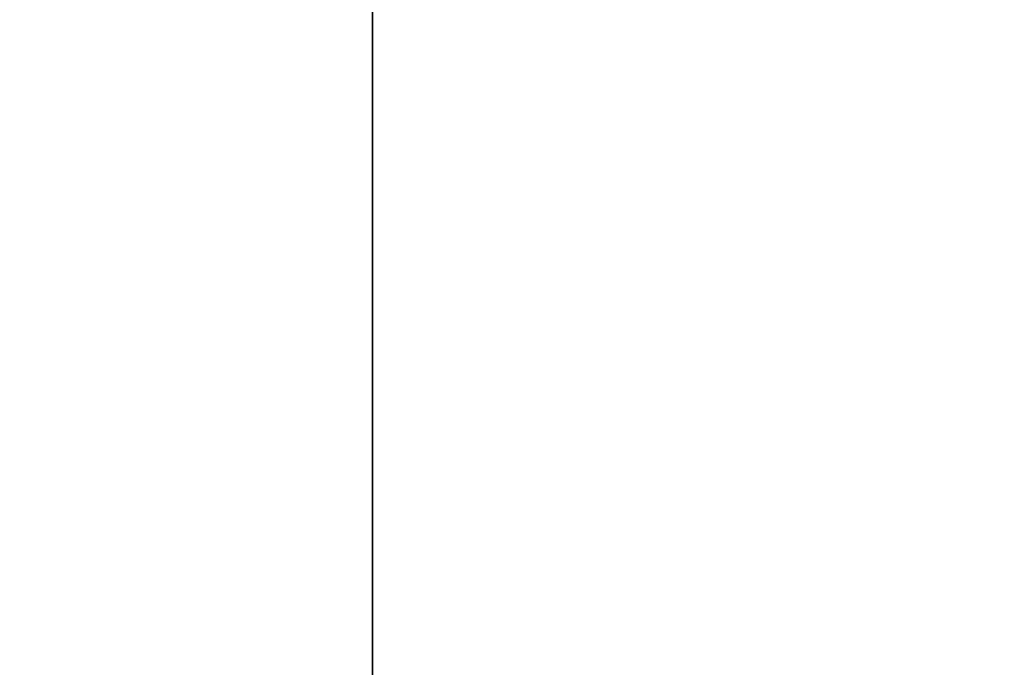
# Model space of a CAD drawing. Extents: x -4.8 to 32.5, y -2.8 to 24.
# Tile 567 of 656: x 2.136 to 2.398, y 3.495 to 3.667. Entities that reach past the tile are written whole.
import ezdxf

# ---------------------------------------------------------------- set-up
doc = ezdxf.new("R2010")
doc.units = 0

# ---------------------------------------------------------------- blocks, each defined once
blk = doc.blocks.new('Box-d8e8dfeb-d933-4ba6-a1cb-1bd27358779c')
at = {"color": 253, "linetype": 'Continuous', "true_color": 0xa0a0a0, "transparency": 33554687}
mesh = blk.add_polyface(dxfattribs=at)
corners = [(0, 0, 45.99), (9.53, 0, 45.99), (9.53, 24, 45.99), (0, 24, 45.99), (0, 0, 46), (9.53, 0, 46), (9.53, 24, 46), (0, 24, 46)]
mesh.append_faces([[corners[k] for k in face] for face in [(0, 1, 2, 3), (4, 5, 6, 7), (0, 1, 5, 4), (1, 2, 6, 5), (2, 3, 7, 6), (3, 0, 4, 7)]], dxfattribs={"color": 253})
blk = doc.blocks.new('Box-cd8dd2fc-ef9b-4271-9522-7a89bce26b5f')
at = {"color": 253, "linetype": 'Continuous', "true_color": 0xa0a0a0, "transparency": 33554687}
mesh = blk.add_polyface(dxfattribs=at)
corners = [(0, 0), (32.5, 0), (32.5, 24), (0, 24), (0, 0, 0.01), (32.5, 0, 0.01), (32.5, 24, 0.01), (0, 24, 0.01)]
mesh.append_faces([[corners[k] for k in face] for face in [(0, 1, 2, 3), (4, 5, 6, 7), (0, 1, 5, 4), (1, 2, 6, 5), (2, 3, 7, 6), (3, 0, 4, 7)]], dxfattribs={"color": 253})
blk = doc.blocks.new('UpwardOpening-571ab2d3-414f-4c29-a812-69d424ec8a75')
at = {"linetype": 'Continuous', "transparency": 33554687}
blk.add_blockref('Box-d8e8dfeb-d933-4ba6-a1cb-1bd27358779c', (0, 0), dxfattribs=at)
blk = doc.blocks.new('21f0f6cd-22fd-4820-bd19-cfba78359d84')
at = {"linetype": 'Continuous', "transparency": 33554687}
for name in ['Box-d8e8dfeb-d933-4ba6-a1cb-1bd27358779c', 'Box-cd8dd2fc-ef9b-4271-9522-7a89bce26b5f', 'UpwardOpening-571ab2d3-414f-4c29-a812-69d424ec8a75']:
    blk.add_blockref(name, (0, 0), dxfattribs=at)
blk = doc.blocks.new('CoilBox-1ecc1088-7a31-4db0-9226-0f93a325d202')
at = {"color": 251, "linetype": 'Continuous', "true_color": 0x5b5b5b, "transparency": 33554687}
mesh = blk.add_polyface(dxfattribs=at)
corners = [(0, 0), (28.04, 0), (28.04, 2), (0, 2), (0, 0, 24.51), (28.04, 0, 24.51), (28.04, 2, 24.51), (0, 2, 24.51)]
mesh.append_faces([[corners[k] for k in face] for face in [(0, 1, 2, 3), (4, 5, 6, 7), (0, 1, 5, 4), (1, 2, 6, 5), (2, 3, 7, 6), (3, 0, 4, 7)]], dxfattribs={"color": 251})
blk = doc.blocks.new('36f1edb2-b758-4d35-bc9c-becd5e699f2d')
at = {"linetype": 'Continuous', "transparency": 33554687}
blk.add_blockref('CoilBox-1ecc1088-7a31-4db0-9226-0f93a325d202', (0, 0), dxfattribs=at)
blk = doc.blocks.new('dd4202da-a4ff-466d-8462-ecb773681a0a')
at = {"linetype": 'Continuous', "transparency": 33554687}
for name, p in [('21f0f6cd-22fd-4820-bd19-cfba78359d84', (0, 0)), ('36f1edb2-b758-4d35-bc9c-becd5e699f2d', (2.23, 2, 19.96))]:
    blk.add_blockref(name, p, dxfattribs=at)

msp = doc.modelspace()

# ---------------------------------------------------------------- block references
at = {"transparency": 33554687}
msp.add_blockref('dd4202da-a4ff-466d-8462-ecb773681a0a', (0, 0), dxfattribs=at)

doc.saveas('drawing.dxf')
